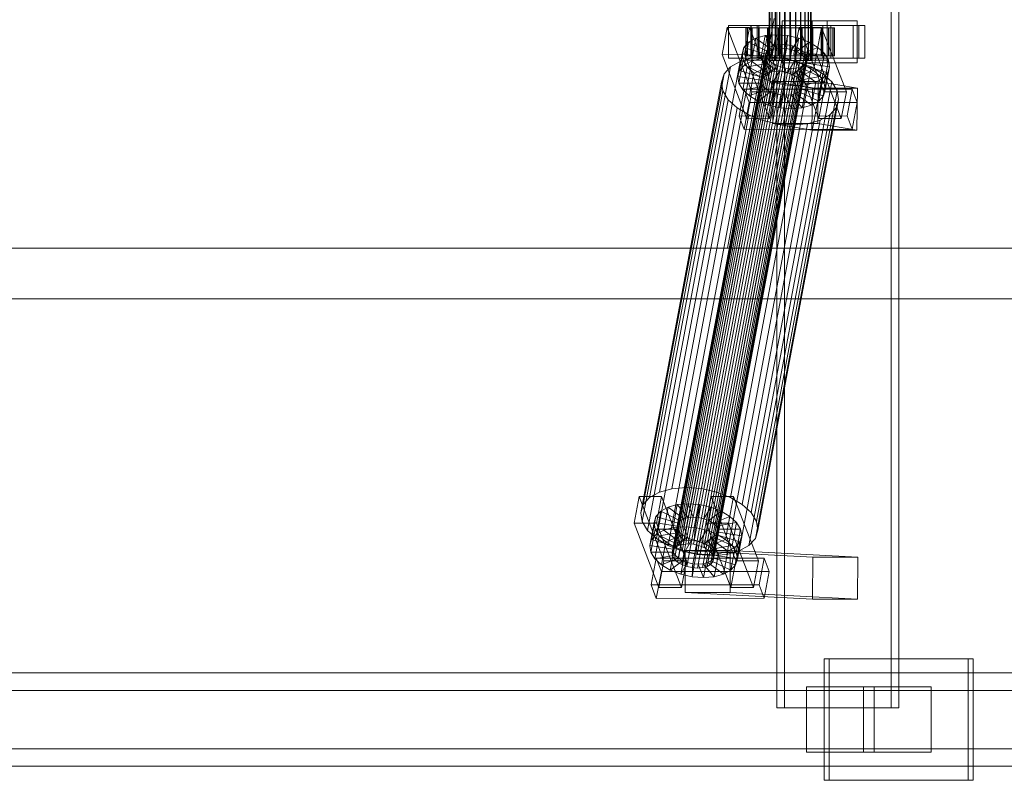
# Model space of a CAD drawing. Header units: millimetres. Extents: x -4738 to 65662, y -68080 to 6847.
# Tile 468 of 656: x 7842 to 8264, y -18456 to -18130. Entities that reach past the tile are written whole.
import ezdxf

# ---------------------------------------------------------------- set-up
doc = ezdxf.new("R2010")
doc.units = ezdxf.units.MM
doc.layers.add('superior_C01', color=7, linetype='Continuous', lineweight=0)

msp = doc.modelspace()

# ---------------------------------------------------------------- linework, layer by layer
at = {"layer": 'superior_C01'}
for p, q in [((8166.16, -17575), (8166.16, -18425)), ((8169.395, -18425), (8169.395, -17575)), ((8215.079, -18425), (8215.079, -17575)), ((8218.314, -17575), (8218.314, -18425)), ((8162.855, -18148), (8162.855, -17852)), ((8163.135, -18148), (8163.135, -17852)), ((8163.188, -18148), (8163.188, -17852)), ((8164.01, -18148), (8164.01, -17852)), ((8164.111, -18148), (8164.111, -17852)), ((8165.419, -18148), (8165.419, -17852)), ((8165.562, -18148), (8165.562, -17852)), ((8167.267, -18148), (8167.267, -17852)), ((8167.442, -18148), (8167.442, -17852)), ((8169.428, -18148), (8169.428, -17852)), ((8169.622, -18148), (8169.622, -17852)), ((8171.753, -18148), (8171.753, -17852)), ((8171.955, -18148), (8171.955, -17852)), ((8174.086, -18148), (8174.086, -17852)), ((8174.281, -18148), (8174.281, -17852)), ((8176.267, -18148), (8176.267, -17852)), ((8176.441, -18148), (8176.441, -17852)), ((8178.147, -18148), (8178.147, -17852)), ((8178.289, -18148), (8178.289, -17852)), ((8179.598, -18148), (8179.598, -17852)), ((8179.698, -18148), (8179.698, -17852)), ((8180.521, -17852), (8180.521, -18148)), ((8180.573, -18148), (8180.573, -17852)), ((8180.854, -18148), (8180.854, -17852)), ((8163.398, -18130), (8144.954, -18228.298)), ((8155.06, -18133), (8145.431, -18133)), ((8145.431, -18133), (8145.431, -18147)), ((8158.372, -18133), (8145.431, -18133)), ((8146.562, -18228.298), (8165.006, -18130)), ((8201.167, -18133), (8154.944, -18133)), ((8154.944, -18133), (8154.944, -18147)), ((8157.64, -18133), (8154.944, -18133)), ((8155.06, -18147), (8155.06, -18133)), ((8155.06, -18133), (8168.002, -18133)), ((8157.64, -18147), (8157.64, -18133)), ((8157.64, -18133), (8203.863, -18133)), ((8158.372, -18147), (8158.372, -18133)), ((8158.372, -18133), (8168.002, -18133)), ((8168.002, -18133), (8168.002, -18147)), ((8187.685, -18131), (8168.426, -18131)), ((8168.426, -18131), (8168.426, -18149)), ((8181.259, -18131), (8168.426, -18131)), ((8185.875, -18133), (8176.246, -18133)), ((8176.246, -18133), (8176.246, -18147)), ((8189.187, -18133), (8176.246, -18133)), ((8181.259, -18149), (8181.259, -18131)), ((8181.259, -18131), (8200.519, -18131)), ((8185.875, -18147), (8185.875, -18133)), ((8185.875, -18133), (8198.817, -18133)), ((8187.685, -18149), (8187.685, -18131)), ((8187.685, -18131), (8200.519, -18131)), ((8189.187, -18147), (8189.187, -18133)), ((8189.187, -18133), (8198.817, -18133)), ((8198.817, -18133), (8198.817, -18147)), ((8200.519, -18131), (8200.519, -18149)), ((8201.167, -18147), (8201.167, -18133)), ((8201.167, -18133), (8203.863, -18133)), ((8203.863, -18133), (8203.863, -18147)), ((8144.803, -18133.859), (8142.651, -18145.327)), ((8154.433, -18133.847), (8144.803, -18133.859)), ((8155.436, -18161.391), (8144.803, -18133.859)), ((8152.281, -18145.315), (8154.433, -18133.847)), ((8153.448, -18134), (8152.855, -18134)), ((8152.855, -18134), (8162.855, -18134)), ((8152.855, -18146), (8152.855, -18134)), ((8152.855, -18134), (8153.558, -18134)), ((8155.294, -18134), (8153.448, -18134)), ((8153.448, -18134), (8163.135, -18134)), ((8153.448, -18146), (8153.448, -18134)), ((8153.558, -18134), (8163.188, -18134)), ((8153.558, -18146), (8153.558, -18134)), ((8153.558, -18134), (8155.507, -18134)), ((8154.433, -18133.847), (8165.066, -18161.379)), ((8158.27, -18134), (8155.294, -18134)), ((8155.294, -18134), (8164.01, -18134)), ((8155.294, -18146), (8155.294, -18134)), ((8155.507, -18134), (8164.111, -18134)), ((8155.507, -18146), (8155.507, -18134)), ((8155.507, -18134), (8158.57, -18134)), ((8161.166, -18137.325), (8157.174, -18138.419)), ((8162.171, -18134), (8158.27, -18134)), ((8158.27, -18134), (8165.419, -18134)), ((8158.27, -18146), (8158.27, -18134)), ((8158.57, -18134), (8165.562, -18134)), ((8158.57, -18146), (8158.57, -18134)), ((8158.57, -18134), (8162.539, -18134)), ((8159.321, -18147.155), (8161.166, -18137.325)), ((8165.758, -18136.948), (8161.166, -18137.325)), ((8161.166, -18137.325), (8165.798, -18142.862)), ((8166.732, -18134), (8162.171, -18134)), ((8162.171, -18134), (8167.267, -18134)), ((8162.171, -18146), (8162.171, -18134)), ((8162.539, -18134), (8167.442, -18134)), ((8162.539, -18146), (8162.539, -18134)), ((8162.539, -18134), (8167.142, -18134)), ((8162.855, -18134), (8163.135, -18134)), ((8162.855, -18134), (8162.855, -18146)), ((8163.188, -18134), (8162.855, -18134)), ((8163.135, -18134), (8164.01, -18134)), ((8163.135, -18134), (8163.135, -18146)), ((8163.188, -18134), (8163.188, -18146)), ((8164.111, -18134), (8163.188, -18134)), ((8163.913, -18146.777), (8165.758, -18136.948)), ((8164.01, -18134), (8165.419, -18134)), ((8164.01, -18134), (8164.01, -18146)), ((8164.111, -18134), (8164.111, -18146)), ((8165.562, -18134), (8164.111, -18134)), ((8165.419, -18134), (8167.267, -18134)), ((8165.419, -18134), (8165.419, -18146)), ((8165.562, -18134), (8165.562, -18146)), ((8167.442, -18134), (8165.562, -18134)), ((8170.637, -18137.313), (8165.758, -18136.948)), ((8165.758, -18136.948), (8167.973, -18142.683)), ((8171.642, -18134), (8166.732, -18134)), ((8166.732, -18134), (8169.428, -18134)), ((8166.732, -18146), (8166.732, -18134)), ((8167.142, -18134), (8169.622, -18134)), ((8167.142, -18146), (8167.142, -18134)), ((8167.142, -18134), (8172.067, -18134)), ((8167.267, -18134), (8169.428, -18134)), ((8167.267, -18134), (8167.267, -18146)), ((8167.442, -18134), (8167.442, -18146)), ((8169.622, -18134), (8167.442, -18134)), ((8168.792, -18147.143), (8170.637, -18137.313)), ((8169.428, -18134), (8171.753, -18134)), ((8169.428, -18134), (8169.428, -18146)), ((8169.622, -18134), (8169.622, -18146)), ((8171.955, -18134), (8169.622, -18134)), ((8170.637, -18137.313), (8170.284, -18142.856)), ((8175.47, -18138.396), (8170.637, -18137.313)), ((8176.566, -18134), (8171.642, -18134)), ((8171.642, -18134), (8171.753, -18134)), ((8171.642, -18146), (8171.642, -18134)), ((8171.753, -18134), (8174.086, -18134)), ((8171.753, -18134), (8171.753, -18146)), ((8172.067, -18134), (8171.955, -18134)), ((8171.955, -18134), (8171.955, -18146)), ((8174.281, -18134), (8171.955, -18134)), ((8172.067, -18146), (8172.067, -18134)), ((8172.067, -18134), (8176.977, -18134)), ((8175.618, -18133.821), (8173.466, -18145.289)), ((8176.566, -18134), (8174.086, -18134)), ((8174.086, -18134), (8176.267, -18134)), ((8174.086, -18134), (8174.086, -18146)), ((8176.977, -18134), (8174.281, -18134)), ((8174.281, -18134), (8174.281, -18146)), ((8176.441, -18134), (8174.281, -18134)), ((8185.248, -18133.809), (8175.618, -18133.821)), ((8186.251, -18161.353), (8175.618, -18133.821)), ((8181.169, -18134), (8176.267, -18134)), ((8176.267, -18134), (8178.147, -18134)), ((8176.267, -18134), (8176.267, -18146)), ((8181.538, -18134), (8176.441, -18134)), ((8176.441, -18134), (8176.441, -18146)), ((8178.289, -18134), (8176.441, -18134)), ((8181.169, -18134), (8176.566, -18134)), ((8176.566, -18146), (8176.566, -18134)), ((8176.977, -18146), (8176.977, -18134)), ((8176.977, -18134), (8181.538, -18134)), ((8185.138, -18134), (8178.147, -18134)), ((8178.147, -18134), (8179.598, -18134)), ((8178.147, -18134), (8178.147, -18146)), ((8185.439, -18134), (8178.289, -18134)), ((8178.289, -18134), (8178.289, -18146)), ((8179.698, -18134), (8178.289, -18134)), ((8188.201, -18134), (8179.598, -18134)), ((8179.598, -18134), (8180.521, -18134)), ((8179.598, -18134), (8179.598, -18146)), ((8188.414, -18134), (8179.698, -18134)), ((8179.698, -18134), (8179.698, -18146)), ((8180.573, -18134), (8179.698, -18134)), ((8180.521, -18134), (8190.151, -18134)), ((8180.521, -18146), (8180.521, -18134)), ((8180.521, -18134), (8180.854, -18134)), ((8190.261, -18134), (8180.573, -18134)), ((8180.573, -18134), (8180.573, -18146)), ((8180.854, -18134), (8180.573, -18134)), ((8190.853, -18134), (8180.854, -18134)), ((8180.854, -18134), (8180.854, -18146)), ((8185.138, -18134), (8181.169, -18134)), ((8181.169, -18146), (8181.169, -18134)), ((8181.538, -18146), (8181.538, -18134)), ((8181.538, -18134), (8185.439, -18134)), ((8183.096, -18145.277), (8185.248, -18133.809)), ((8188.201, -18134), (8185.138, -18134)), ((8185.138, -18146), (8185.138, -18134)), ((8185.248, -18133.809), (8195.881, -18161.341)), ((8185.439, -18146), (8185.439, -18134)), ((8185.439, -18134), (8188.414, -18134)), ((8190.151, -18134), (8188.201, -18134)), ((8188.201, -18146), (8188.201, -18134)), ((8188.414, -18146), (8188.414, -18134)), ((8188.414, -18134), (8190.261, -18134)), ((8190.151, -18134), (8190.151, -18146)), ((8190.853, -18134), (8190.151, -18134)), ((8190.261, -18146), (8190.261, -18134)), ((8190.261, -18134), (8190.853, -18134)), ((8190.853, -18146), (8190.853, -18134)), ((8124.098, -18355.541), (8164.214, -18141.742)), ((8125.989, -18355.022), (8166.105, -18141.224)), ((8128.164, -18354.844), (8168.28, -18141.045)), ((8130.475, -18355.017), (8170.592, -18141.218)), ((8132.765, -18355.53), (8172.881, -18141.731)), ((8154.053, -18140.156), (8152.017, -18142.416)), ((8152.209, -18149.985), (8154.053, -18140.156)), ((8157.174, -18138.419), (8154.053, -18140.156)), ((8154.053, -18140.156), (8162.429, -18144.203)), ((8155.329, -18148.249), (8157.174, -18138.419)), ((8157.174, -18138.419), (8163.907, -18143.38)), ((8164.214, -18141.742), (8162.736, -18142.565)), ((8166.105, -18141.224), (8164.214, -18141.742)), ((8168.28, -18141.045), (8166.105, -18141.224)), ((8170.592, -18141.218), (8168.28, -18141.045)), ((8172.881, -18141.731), (8170.592, -18141.218)), ((8175.47, -18138.396), (8172.574, -18143.369)), ((8174.993, -18142.549), (8172.881, -18141.731)), ((8173.626, -18148.226), (8175.47, -18138.396)), ((8179.928, -18140.123), (8174.685, -18144.188)), ((8179.928, -18140.123), (8175.47, -18138.396)), ((8178.084, -18149.953), (8179.928, -18140.123)), ((8183.707, -18142.377), (8179.928, -18140.123)), ((8121.27, -18358.68), (8161.387, -18144.881)), ((8121.491, -18360.017), (8161.607, -18146.218)), ((8121.655, -18357.434), (8161.772, -18143.635)), ((8122.62, -18356.363), (8162.736, -18142.565)), ((8134.876, -18356.348), (8174.993, -18142.549)), ((8136.667, -18357.415), (8176.783, -18143.617)), ((8138.013, -18358.659), (8178.13, -18144.861)), ((8178.941, -18146.196), (8138.824, -18359.995)), ((8142.651, -18145.327), (8152.281, -18145.315)), ((8142.651, -18145.327), (8153.284, -18172.859)), ((8149.36, -18154.877), (8151.204, -18145.047)), ((8150.173, -18152.246), (8152.017, -18142.416)), ((8152.017, -18142.416), (8151.204, -18145.047)), ((8151.204, -18145.047), (8161.079, -18146.52)), ((8151.204, -18145.047), (8151.67, -18147.868)), ((8152.017, -18142.416), (8161.464, -18145.274)), ((8162.914, -18172.847), (8152.281, -18145.315)), ((8162.855, -18146), (8152.855, -18146)), ((8152.855, -18146), (8153.448, -18146)), ((8153.558, -18146), (8152.855, -18146)), ((8163.135, -18146), (8153.448, -18146)), ((8153.448, -18146), (8155.294, -18146)), ((8163.188, -18146), (8153.558, -18146)), ((8155.507, -18146), (8153.558, -18146)), ((8164.01, -18146), (8155.294, -18146)), ((8155.294, -18146), (8158.27, -18146)), ((8164.111, -18146), (8155.507, -18146)), ((8158.57, -18146), (8155.507, -18146)), ((8165.419, -18146), (8158.27, -18146)), ((8158.27, -18146), (8162.171, -18146)), ((8165.562, -18146), (8158.57, -18146)), ((8162.539, -18146), (8158.57, -18146)), ((8161.464, -18145.274), (8159.62, -18155.103)), ((8162.429, -18144.203), (8160.584, -18154.033)), ((8161.079, -18146.52), (8161.464, -18145.274)), ((8161.772, -18143.635), (8161.387, -18144.881)), ((8161.387, -18144.881), (8161.607, -18146.218)), ((8161.464, -18145.274), (8162.429, -18144.203)), ((8161.607, -18146.218), (8162.419, -18147.554)), ((8162.736, -18142.565), (8161.772, -18143.635)), ((8163.907, -18143.38), (8162.062, -18153.21)), ((8167.267, -18146), (8162.171, -18146)), ((8162.171, -18146), (8166.732, -18146)), ((8162.429, -18144.203), (8163.907, -18143.38)), ((8167.442, -18146), (8162.539, -18146)), ((8167.142, -18146), (8162.539, -18146)), ((8163.135, -18146), (8162.855, -18146)), ((8162.855, -18146), (8163.188, -18146)), ((8164.01, -18146), (8163.135, -18146)), ((8163.188, -18146), (8164.111, -18146)), ((8163.907, -18143.38), (8165.798, -18142.862)), ((8165.798, -18142.862), (8163.953, -18152.692)), ((8165.419, -18146), (8164.01, -18146)), ((8164.111, -18146), (8165.562, -18146)), ((8167.267, -18146), (8165.419, -18146)), ((8165.562, -18146), (8167.442, -18146)), ((8165.798, -18142.862), (8167.973, -18142.683)), ((8167.973, -18142.683), (8166.129, -18152.513)), ((8169.428, -18146), (8166.732, -18146)), ((8166.732, -18146), (8171.642, -18146)), ((8169.622, -18146), (8167.142, -18146)), ((8172.067, -18146), (8167.142, -18146)), ((8169.428, -18146), (8167.267, -18146)), ((8167.442, -18146), (8169.622, -18146)), ((8167.973, -18142.683), (8170.284, -18142.856)), ((8170.284, -18142.856), (8168.44, -18152.686)), ((8171.753, -18146), (8169.428, -18146)), ((8169.622, -18146), (8171.955, -18146)), ((8170.284, -18142.856), (8172.574, -18143.369)), ((8172.574, -18143.369), (8170.729, -18153.199)), ((8171.753, -18146), (8171.642, -18146)), ((8171.642, -18146), (8176.566, -18146)), ((8174.086, -18146), (8171.753, -18146)), ((8171.955, -18146), (8172.067, -18146)), ((8171.955, -18146), (8174.281, -18146)), ((8176.977, -18146), (8172.067, -18146)), ((8172.574, -18143.369), (8174.685, -18144.188)), ((8174.685, -18144.188), (8172.841, -18154.017)), ((8173.466, -18145.289), (8183.096, -18145.277)), ((8173.466, -18145.289), (8184.099, -18172.821)), ((8176.267, -18146), (8174.086, -18146)), ((8174.086, -18146), (8176.566, -18146)), ((8174.281, -18146), (8176.977, -18146)), ((8174.281, -18146), (8176.441, -18146)), ((8176.475, -18145.255), (8174.631, -18155.085)), ((8174.685, -18144.188), (8176.475, -18145.255)), ((8176.783, -18143.617), (8174.993, -18142.549)), ((8178.147, -18146), (8176.267, -18146)), ((8176.267, -18146), (8181.169, -18146)), ((8176.441, -18146), (8181.538, -18146)), ((8176.441, -18146), (8178.289, -18146)), ((8183.707, -18142.377), (8176.475, -18145.255)), ((8176.475, -18145.255), (8177.822, -18146.499)), ((8176.566, -18146), (8181.169, -18146)), ((8178.13, -18144.861), (8176.783, -18143.617)), ((8181.538, -18146), (8176.977, -18146)), ((8186.55, -18145.003), (8177.822, -18146.499)), ((8178.941, -18146.196), (8178.13, -18144.861)), ((8179.598, -18146), (8178.147, -18146)), ((8178.147, -18146), (8185.138, -18146)), ((8178.289, -18146), (8185.439, -18146)), ((8178.289, -18146), (8179.698, -18146)), ((8179.162, -18147.533), (8178.941, -18146.196)), ((8180.521, -18146), (8179.598, -18146)), ((8179.598, -18146), (8188.201, -18146)), ((8179.698, -18146), (8188.414, -18146)), ((8179.698, -18146), (8180.573, -18146)), ((8190.151, -18146), (8180.521, -18146)), ((8180.854, -18146), (8180.521, -18146)), ((8180.573, -18146), (8190.261, -18146)), ((8180.573, -18146), (8180.854, -18146)), ((8180.854, -18146), (8190.853, -18146)), ((8181.169, -18146), (8185.138, -18146)), ((8185.439, -18146), (8181.538, -18146)), ((8181.863, -18152.207), (8183.707, -18142.377)), ((8193.729, -18172.809), (8183.096, -18145.277)), ((8186.55, -18145.003), (8183.707, -18142.377)), ((8184.706, -18154.833), (8186.55, -18145.003)), ((8185.138, -18146), (8188.201, -18146)), ((8188.414, -18146), (8185.439, -18146)), ((8188.263, -18147.823), (8186.55, -18145.003)), ((8188.201, -18146), (8190.151, -18146)), ((8190.261, -18146), (8188.414, -18146)), ((8190.151, -18146), (8190.853, -18146)), ((8190.853, -18146), (8190.261, -18146)), ((8115.822, -18332.659), (8150.405, -18148.35)), ((8121.159, -18331.197), (8155.742, -18146.887)), ((8122.302, -18361.352), (8162.419, -18147.554)), ((8123.649, -18362.596), (8163.765, -18148.798)), ((8125.439, -18363.664), (8165.556, -18149.865)), ((8127.298, -18330.692), (8161.881, -18146.383)), ((8133.82, -18331.181), (8168.403, -18146.872)), ((8137.696, -18363.648), (8177.812, -18149.85)), ((8138.66, -18362.578), (8178.777, -18148.779)), ((8139.045, -18361.332), (8179.162, -18147.533)), ((8140.281, -18332.629), (8174.864, -18148.32)), ((8145.431, -18147), (8155.06, -18147)), ((8145.431, -18147), (8158.372, -18147)), ((8150.405, -18148.35), (8146.234, -18150.672)), ((8149.826, -18157.698), (8151.67, -18147.868)), ((8150.173, -18152.246), (8152.209, -18149.985)), ((8155.742, -18146.887), (8150.405, -18148.35)), ((8151.67, -18147.868), (8161.3, -18147.856)), ((8151.67, -18147.868), (8153.383, -18150.688)), ((8152.209, -18149.985), (8155.329, -18148.249)), ((8160.584, -18154.033), (8152.209, -18149.985)), ((8153.383, -18150.688), (8162.111, -18149.192)), ((8154.944, -18147), (8201.167, -18147)), ((8154.944, -18147), (8157.64, -18147)), ((8168.002, -18147), (8155.06, -18147)), ((8155.329, -18148.249), (8159.321, -18147.155)), ((8162.062, -18153.21), (8155.329, -18148.249)), ((8161.881, -18146.383), (8155.742, -18146.887)), ((8156.226, -18153.314), (8163.458, -18150.436)), ((8203.863, -18147), (8157.64, -18147)), ((8168.002, -18147), (8158.372, -18147)), ((8161.079, -18146.52), (8159.235, -18156.35)), ((8159.321, -18147.155), (8163.913, -18146.777)), ((8163.953, -18152.692), (8159.321, -18147.155)), ((8161.3, -18147.856), (8159.456, -18157.686)), ((8162.111, -18149.192), (8160.267, -18159.022)), ((8161.3, -18147.856), (8161.079, -18146.52)), ((8162.111, -18149.192), (8161.3, -18147.856)), ((8163.458, -18150.436), (8161.614, -18160.266)), ((8168.403, -18146.872), (8161.881, -18146.383)), ((8163.458, -18150.436), (8162.111, -18149.192)), ((8162.419, -18147.554), (8163.765, -18148.798)), ((8163.188, -18148), (8162.855, -18148)), ((8162.855, -18148), (8163.135, -18148)), ((8163.135, -18148), (8164.01, -18148)), ((8164.111, -18148), (8163.188, -18148)), ((8165.248, -18151.503), (8163.458, -18150.436)), ((8163.765, -18148.798), (8165.556, -18149.865)), ((8166.129, -18152.513), (8163.913, -18146.777)), ((8163.913, -18146.777), (8168.792, -18147.143)), ((8164.01, -18148), (8165.419, -18148)), ((8165.562, -18148), (8164.111, -18148)), ((8165.419, -18148), (8167.267, -18148)), ((8165.556, -18149.865), (8167.667, -18150.683)), ((8167.442, -18148), (8165.562, -18148)), ((8167.267, -18148), (8169.428, -18148)), ((8169.622, -18148), (8167.442, -18148)), ((8174.864, -18148.32), (8168.403, -18146.872)), ((8168.426, -18149), (8187.685, -18149)), ((8181.259, -18149), (8168.426, -18149)), ((8168.44, -18152.686), (8168.792, -18147.143)), ((8168.792, -18147.143), (8173.626, -18148.226)), ((8169.428, -18148), (8171.753, -18148)), ((8171.955, -18148), (8169.622, -18148)), ((8170.729, -18153.199), (8173.626, -18148.226)), ((8171.753, -18148), (8174.086, -18148)), ((8174.281, -18148), (8171.955, -18148)), ((8172.841, -18154.017), (8178.084, -18149.953)), ((8173.626, -18148.226), (8178.084, -18149.953)), ((8174.086, -18148), (8176.267, -18148)), ((8176.441, -18148), (8174.281, -18148)), ((8180.824, -18150.629), (8174.864, -18148.32)), ((8177.822, -18146.499), (8175.978, -18156.329)), ((8176.246, -18147), (8185.875, -18147)), ((8176.246, -18147), (8189.187, -18147)), ((8176.267, -18148), (8178.147, -18148)), ((8176.334, -18150.672), (8177.812, -18149.85)), ((8178.289, -18148), (8176.441, -18148)), ((8178.469, -18150.417), (8176.625, -18160.247)), ((8176.789, -18157.665), (8178.633, -18147.835)), ((8178.854, -18149.171), (8177.01, -18159.001)), ((8178.469, -18150.417), (8177.505, -18151.488)), ((8177.812, -18149.85), (8178.777, -18148.779)), ((8177.822, -18146.499), (8178.633, -18147.835)), ((8178.084, -18149.953), (8181.863, -18152.207)), ((8178.147, -18148), (8179.598, -18148)), ((8179.698, -18148), (8178.289, -18148)), ((8178.854, -18149.171), (8178.469, -18150.417)), ((8187.916, -18153.275), (8178.469, -18150.417)), ((8178.633, -18147.835), (8188.263, -18147.823)), ((8178.633, -18147.835), (8178.854, -18149.171)), ((8178.777, -18148.779), (8179.162, -18147.533)), ((8188.729, -18150.644), (8178.854, -18149.171)), ((8179.598, -18148), (8180.521, -18148)), ((8180.573, -18148), (8179.698, -18148)), ((8180.521, -18148), (8180.854, -18148)), ((8180.854, -18148), (8180.573, -18148)), ((8200.519, -18149), (8181.259, -18149)), ((8198.817, -18147), (8185.875, -18147)), ((8188.263, -18147.823), (8186.419, -18157.653)), ((8200.519, -18149), (8187.685, -18149)), ((8188.729, -18150.644), (8188.263, -18147.823)), ((8198.817, -18147), (8189.187, -18147)), ((8203.863, -18147), (8201.167, -18147)), ((8108.929, -18338.003), (8143.512, -18153.694)), ((8111.65, -18334.981), (8146.234, -18150.672)), ((8127.551, -18364.482), (8167.667, -18150.683)), ((8129.84, -18364.995), (8169.957, -18151.196)), ((8132.151, -18365.168), (8172.268, -18151.369)), ((8134.327, -18364.989), (8174.443, -18151.191)), ((8136.218, -18364.471), (8176.334, -18150.672)), ((8143.512, -18153.694), (8142.425, -18157.211)), ((8146.234, -18150.672), (8143.512, -18153.694)), ((8146.241, -18334.938), (8180.824, -18150.629)), ((8149.36, -18154.877), (8150.173, -18152.246)), ((8159.62, -18155.103), (8150.173, -18152.246)), ((8151.294, -18337.95), (8185.877, -18153.641)), ((8151.539, -18160.518), (8153.383, -18150.688)), ((8153.383, -18150.688), (8156.226, -18153.314)), ((8154.382, -18163.144), (8156.226, -18153.314)), ((8156.226, -18153.314), (8160.005, -18155.567)), ((8160.584, -18154.033), (8159.62, -18155.103)), ((8160.005, -18155.567), (8165.248, -18151.503)), ((8162.062, -18153.21), (8160.584, -18154.033)), ((8163.953, -18152.692), (8162.062, -18153.21)), ((8165.248, -18151.503), (8163.404, -18161.333)), ((8166.129, -18152.513), (8163.953, -18152.692)), ((8164.463, -18157.295), (8167.36, -18152.321)), ((8167.36, -18152.321), (8165.248, -18151.503)), ((8167.36, -18152.321), (8165.515, -18162.151)), ((8168.44, -18152.686), (8166.129, -18152.513)), ((8169.649, -18152.835), (8167.36, -18152.321)), ((8167.667, -18150.683), (8169.957, -18151.196)), ((8169.649, -18152.835), (8167.805, -18162.664)), ((8170.729, -18153.199), (8168.44, -18152.686)), ((8169.297, -18158.378), (8169.649, -18152.835)), ((8171.96, -18153.008), (8169.649, -18152.835)), ((8169.957, -18151.196), (8172.268, -18151.369)), ((8171.96, -18153.008), (8170.116, -18162.837)), ((8172.841, -18154.017), (8170.729, -18153.199)), ((8174.136, -18152.829), (8171.96, -18153.008)), ((8174.176, -18158.743), (8171.96, -18153.008)), ((8172.268, -18151.369), (8174.443, -18151.191)), ((8174.136, -18152.829), (8172.291, -18162.659)), ((8174.631, -18155.085), (8172.841, -18154.017)), ((8176.027, -18152.311), (8174.136, -18152.829)), ((8178.768, -18158.366), (8174.136, -18152.829)), ((8176.027, -18152.311), (8174.182, -18162.14)), ((8174.443, -18151.191), (8176.334, -18150.672)), ((8174.631, -18155.085), (8181.863, -18152.207)), ((8177.505, -18151.488), (8175.66, -18161.318)), ((8177.505, -18151.488), (8176.027, -18152.311)), ((8182.76, -18157.272), (8176.027, -18152.311)), ((8185.88, -18155.535), (8177.505, -18151.488)), ((8185.877, -18153.641), (8180.824, -18150.629)), ((8181.863, -18152.207), (8184.706, -18154.833)), ((8189.677, -18157.152), (8185.877, -18153.641)), ((8185.88, -18155.535), (8187.916, -18153.275)), ((8186.072, -18163.105), (8187.916, -18153.275)), ((8186.885, -18160.474), (8188.729, -18150.644)), ((8187.916, -18153.275), (8188.729, -18150.644)), ((8107.842, -18341.52), (8142.425, -18157.211)), ((8142.425, -18157.211), (8143.048, -18160.982)), ((8159.235, -18156.35), (8149.36, -18154.877)), ((8149.826, -18157.698), (8149.36, -18154.877)), ((8159.456, -18157.686), (8149.826, -18157.698)), ((8151.539, -18160.518), (8149.826, -18157.698)), ((8155.094, -18341.461), (8189.677, -18157.152)), ((8158.161, -18165.397), (8160.005, -18155.567)), ((8159.62, -18155.103), (8159.235, -18156.35)), ((8159.235, -18156.35), (8159.456, -18157.686)), ((8159.456, -18157.686), (8160.267, -18159.022)), ((8160.005, -18155.567), (8164.463, -18157.295)), ((8162.619, -18167.125), (8164.463, -18157.295)), ((8164.622, -18156.962), (8164.398, -18174.943)), ((8164.463, -18157.295), (8169.297, -18158.378)), ((8183.881, -18156.962), (8164.622, -18156.962)), ((8181.365, -18159.83), (8164.622, -18156.962)), ((8167.452, -18168.208), (8169.297, -18158.378)), ((8169.297, -18158.378), (8174.176, -18158.743)), ((8172.331, -18168.573), (8174.176, -18158.743)), ((8174.176, -18158.743), (8178.768, -18158.366)), ((8175.978, -18156.329), (8174.631, -18155.085)), ((8175.978, -18156.329), (8184.706, -18154.833)), ((8176.789, -18157.665), (8175.978, -18156.329)), ((8186.419, -18157.653), (8176.789, -18157.665)), ((8177.01, -18159.001), (8176.789, -18157.665)), ((8176.923, -18168.196), (8178.768, -18158.366)), ((8178.768, -18158.366), (8182.76, -18157.272)), ((8180.915, -18167.102), (8182.76, -18157.272)), ((8182.76, -18157.272), (8185.88, -18155.535)), ((8183.657, -18174.943), (8183.881, -18156.962)), ((8183.881, -18156.962), (8200.624, -18159.83)), ((8184.036, -18165.365), (8185.88, -18155.535)), ((8184.706, -18154.833), (8186.419, -18157.653)), ((8186.419, -18157.653), (8186.885, -18160.474)), ((8191.967, -18160.922), (8189.677, -18157.152)), ((8108.465, -18345.291), (8143.048, -18160.982)), ((8143.048, -18160.982), (8145.338, -18164.752)), ((8152.104, -18160.247), (8149.952, -18171.715)), ((8160.267, -18159.022), (8151.539, -18160.518)), ((8154.382, -18163.144), (8151.539, -18160.518)), ((8198.327, -18160.19), (8152.104, -18160.247)), ((8154.319, -18165.983), (8152.104, -18160.247)), ((8153.284, -18172.859), (8155.436, -18161.391)), ((8161.614, -18160.266), (8154.382, -18163.144)), ((8158.161, -18165.397), (8154.382, -18163.144)), ((8155.436, -18161.391), (8165.066, -18161.379)), ((8191.967, -18160.922), (8157.384, -18345.231)), ((8163.404, -18161.333), (8158.161, -18165.397)), ((8160.267, -18159.022), (8161.614, -18160.266)), ((8161.614, -18160.266), (8163.404, -18161.333)), ((8165.515, -18162.151), (8162.619, -18167.125)), ((8165.066, -18161.379), (8162.914, -18172.847)), ((8163.404, -18161.333), (8165.515, -18162.151)), ((8165.515, -18162.151), (8167.805, -18162.664)), ((8167.805, -18162.664), (8167.452, -18168.208)), ((8167.805, -18162.664), (8170.116, -18162.837)), ((8170.116, -18162.837), (8172.291, -18162.659)), ((8170.116, -18162.837), (8172.331, -18168.573)), ((8172.291, -18162.659), (8174.182, -18162.14)), ((8172.291, -18162.659), (8176.923, -18168.196)), ((8174.182, -18162.14), (8175.66, -18161.318)), ((8174.182, -18162.14), (8180.915, -18167.102)), ((8175.66, -18161.318), (8176.625, -18160.247)), ((8175.66, -18161.318), (8184.036, -18165.365)), ((8176.625, -18160.247), (8177.01, -18159.001)), ((8176.625, -18160.247), (8186.072, -18163.105)), ((8177.01, -18159.001), (8186.885, -18160.474)), ((8181.141, -18177.811), (8181.365, -18159.83)), ((8181.365, -18159.83), (8200.624, -18159.83)), ((8186.072, -18163.105), (8184.036, -18165.365)), ((8184.099, -18172.821), (8186.251, -18161.353)), ((8186.885, -18160.474), (8186.072, -18163.105)), ((8186.251, -18161.353), (8195.881, -18161.341)), ((8192.59, -18164.693), (8191.967, -18160.922)), ((8195.881, -18161.341), (8193.729, -18172.809)), ((8196.175, -18171.658), (8198.327, -18160.19)), ((8198.327, -18160.19), (8200.542, -18165.926)), ((8200.624, -18159.83), (8200.4, -18177.811)), ((8110.755, -18349.061), (8145.338, -18164.752)), ((8145.338, -18164.752), (8149.138, -18168.263)), ((8152.167, -18177.451), (8154.319, -18165.983)), ((8154.319, -18165.983), (8200.542, -18165.926)), ((8158.007, -18349.002), (8192.59, -18164.693)), ((8162.619, -18167.125), (8158.161, -18165.397)), ((8167.452, -18168.208), (8162.619, -18167.125)), ((8180.915, -18167.102), (8176.923, -18168.196)), ((8184.036, -18165.365), (8180.915, -18167.102)), ((8191.503, -18168.21), (8192.59, -18164.693)), ((8200.542, -18165.926), (8198.39, -18177.394)), ((8114.555, -18352.572), (8149.138, -18168.263)), ((8119.608, -18355.584), (8154.191, -18171.275)), ((8149.138, -18168.263), (8154.191, -18171.275)), ((8154.191, -18171.275), (8160.151, -18173.584)), ((8154.198, -18355.541), (8188.781, -18171.232)), ((8156.92, -18352.519), (8191.503, -18168.21)), ((8172.331, -18168.573), (8167.452, -18168.208)), ((8176.923, -18168.196), (8172.331, -18168.573)), ((8184.61, -18173.554), (8188.781, -18171.232)), ((8188.781, -18171.232), (8191.503, -18168.21)), ((8125.567, -18357.893), (8160.151, -18173.584)), ((8132.029, -18359.341), (8166.612, -18175.032)), ((8138.551, -18359.83), (8173.134, -18175.521)), ((8144.69, -18359.326), (8179.273, -18175.016)), ((8149.952, -18171.715), (8196.175, -18171.658)), ((8149.952, -18171.715), (8152.167, -18177.451)), ((8150.027, -18357.863), (8184.61, -18173.554)), ((8162.914, -18172.847), (8153.284, -18172.859)), ((8160.151, -18173.584), (8166.612, -18175.032)), ((8164.398, -18174.943), (8183.657, -18174.943)), ((8181.141, -18177.811), (8164.398, -18174.943)), ((8166.612, -18175.032), (8173.134, -18175.521)), ((8173.134, -18175.521), (8179.273, -18175.016)), ((8179.273, -18175.016), (8184.61, -18173.554)), ((8200.4, -18177.811), (8183.657, -18174.943)), ((8193.729, -18172.809), (8184.099, -18172.821)), ((8198.39, -18177.394), (8196.175, -18171.658)), ((8198.39, -18177.394), (8152.167, -18177.451)), ((8200.4, -18177.811), (8181.141, -18177.811)), ((8144.954, -18228.298), (7566.897, -18228.298)), ((7568.505, -18228.298), (8146.562, -18228.298)), ((8144.954, -18228.298), (8146.562, -18228.298)), ((8578.496, -18228.298), (8144.954, -18228.298)), ((8146.562, -18228.298), (8580.104, -18228.298)), ((10242.208, -18250), (1103.221, -18250)), ((1104.577, -18250), (10243.564, -18250)), ((8115.822, -18332.659), (8121.159, -18331.197)), ((8121.159, -18331.197), (8127.298, -18330.692)), ((8127.298, -18330.692), (8133.82, -18331.181)), ((8133.82, -18331.181), (8140.281, -18332.629)), ((8107.146, -18334.551), (8104.994, -18346.02)), ((8116.776, -18334.539), (8107.146, -18334.551)), ((8117.779, -18362.083), (8107.146, -18334.551)), ((8108.929, -18338.003), (8111.65, -18334.981)), ((8111.65, -18334.981), (8115.822, -18332.659)), ((8114.624, -18346.008), (8116.776, -18334.539)), ((8116.776, -18334.539), (8127.409, -18362.071)), ((8137.961, -18334.513), (8135.809, -18345.981)), ((8147.591, -18334.501), (8137.961, -18334.513)), ((8148.594, -18362.045), (8137.961, -18334.513)), ((8140.281, -18332.629), (8146.241, -18334.938)), ((8145.439, -18345.969), (8147.591, -18334.501)), ((8146.241, -18334.938), (8151.294, -18337.95)), ((8147.591, -18334.501), (8158.224, -18362.033)), ((8107.842, -18341.52), (8108.929, -18338.003)), ((8119.516, -18339.111), (8116.396, -18340.848)), ((8117.672, -18348.941), (8119.516, -18339.111)), ((8123.509, -18338.017), (8119.516, -18339.111)), ((8119.516, -18339.111), (8126.25, -18344.073)), ((8121.664, -18347.847), (8123.509, -18338.017)), ((8128.101, -18337.64), (8123.509, -18338.017)), ((8123.509, -18338.017), (8128.141, -18343.554)), ((8126.256, -18347.47), (8128.101, -18337.64)), ((8132.98, -18338.005), (8128.101, -18337.64)), ((8128.101, -18337.64), (8130.316, -18343.376)), ((8131.135, -18347.835), (8132.98, -18338.005)), ((8132.98, -18338.005), (8132.627, -18343.549)), ((8137.813, -18339.088), (8132.98, -18338.005)), ((8137.813, -18339.088), (8134.916, -18344.062)), ((8135.968, -18348.918), (8137.813, -18339.088)), ((8142.271, -18340.816), (8137.813, -18339.088)), ((8151.294, -18337.95), (8155.094, -18341.461)), ((8108.465, -18345.291), (8107.842, -18341.52)), ((8112.516, -18352.938), (8114.36, -18343.108)), ((8114.36, -18343.108), (8113.547, -18345.739)), ((8116.396, -18340.848), (8114.36, -18343.108)), ((8114.36, -18343.108), (8123.807, -18345.966)), ((8114.552, -18350.678), (8116.396, -18340.848)), ((8116.396, -18340.848), (8124.772, -18344.895)), ((8126.25, -18344.073), (8124.405, -18353.902)), ((8124.772, -18344.895), (8126.25, -18344.073)), ((8126.25, -18344.073), (8128.141, -18343.554)), ((8128.141, -18343.554), (8126.296, -18353.384)), ((8128.141, -18343.554), (8130.316, -18343.376)), ((8130.316, -18343.376), (8128.472, -18353.205)), ((8130.316, -18343.376), (8132.627, -18343.549)), ((8132.627, -18343.549), (8130.783, -18353.378)), ((8132.627, -18343.549), (8134.916, -18344.062)), ((8134.916, -18344.062), (8133.072, -18353.892)), ((8134.916, -18344.062), (8137.028, -18344.88)), ((8142.271, -18340.816), (8137.028, -18344.88)), ((8146.05, -18343.069), (8138.818, -18345.947)), ((8140.427, -18350.645), (8142.271, -18340.816)), ((8146.05, -18343.069), (8142.271, -18340.816)), ((8144.206, -18352.899), (8146.05, -18343.069)), ((8148.893, -18345.695), (8146.05, -18343.069)), ((8155.094, -18341.461), (8157.384, -18345.231)), ((8104.994, -18346.02), (8114.624, -18346.008)), ((8104.994, -18346.02), (8115.627, -18373.551)), ((8110.755, -18349.061), (8108.465, -18345.291)), ((8111.703, -18355.569), (8113.547, -18345.739)), ((8112.169, -18358.39), (8114.013, -18348.56)), ((8113.547, -18345.739), (8123.422, -18347.212)), ((8113.547, -18345.739), (8114.013, -18348.56)), ((8114.013, -18348.56), (8123.643, -18348.548)), ((8114.013, -18348.56), (8115.726, -18351.38)), ((8125.257, -18373.539), (8114.624, -18346.008)), ((8117.672, -18348.941), (8121.664, -18347.847)), ((8123.422, -18347.212), (8121.578, -18357.042)), ((8121.664, -18347.847), (8126.256, -18347.47)), ((8126.296, -18353.384), (8121.664, -18347.847)), ((8123.643, -18348.548), (8121.798, -18358.378)), ((8123.807, -18345.966), (8121.963, -18355.796)), ((8124.772, -18344.895), (8122.927, -18354.725)), ((8123.422, -18347.212), (8123.807, -18345.966)), ((8123.643, -18348.548), (8123.422, -18347.212)), ((8124.454, -18349.884), (8123.643, -18348.548)), ((8123.807, -18345.966), (8124.772, -18344.895)), ((8128.472, -18353.205), (8126.256, -18347.47)), ((8126.256, -18347.47), (8131.135, -18347.835)), ((8130.783, -18353.378), (8131.135, -18347.835)), ((8131.135, -18347.835), (8135.968, -18348.918)), ((8137.028, -18344.88), (8135.184, -18354.71)), ((8135.809, -18345.981), (8145.439, -18345.969)), ((8135.809, -18345.981), (8146.442, -18373.513)), ((8138.818, -18345.947), (8136.974, -18355.777)), ((8137.028, -18344.88), (8138.818, -18345.947)), ((8140.165, -18347.191), (8138.321, -18357.021)), ((8138.818, -18345.947), (8140.165, -18347.191)), ((8139.132, -18358.357), (8140.976, -18348.527)), ((8148.893, -18345.695), (8140.165, -18347.191)), ((8140.165, -18347.191), (8140.976, -18348.527)), ((8140.976, -18348.527), (8150.606, -18348.515)), ((8140.976, -18348.527), (8141.197, -18349.863)), ((8156.072, -18373.501), (8145.439, -18345.969)), ((8147.049, -18355.525), (8148.893, -18345.695)), ((8150.606, -18348.515), (8148.762, -18358.345)), ((8150.606, -18348.515), (8148.893, -18345.695)), ((8151.072, -18351.336), (8150.606, -18348.515)), ((8157.384, -18345.231), (8158.007, -18349.002)), ((8114.555, -18352.572), (8110.755, -18349.061)), ((8112.516, -18352.938), (8114.552, -18350.678)), ((8113.882, -18361.21), (8115.726, -18351.38)), ((8114.552, -18350.678), (8117.672, -18348.941)), ((8122.927, -18354.725), (8114.552, -18350.678)), ((8119.608, -18355.584), (8114.555, -18352.572)), ((8115.726, -18351.38), (8124.454, -18349.884)), ((8115.726, -18351.38), (8118.569, -18354.006)), ((8124.405, -18353.902), (8117.672, -18348.941)), ((8118.569, -18354.006), (8125.801, -18351.128)), ((8122.348, -18356.26), (8127.591, -18352.196)), ((8124.454, -18349.884), (8122.61, -18359.714)), ((8125.801, -18351.128), (8123.956, -18360.958)), ((8125.801, -18351.128), (8124.454, -18349.884)), ((8127.591, -18352.196), (8125.747, -18362.025)), ((8127.591, -18352.196), (8125.801, -18351.128)), ((8129.703, -18353.014), (8127.591, -18352.196)), ((8133.072, -18353.892), (8135.968, -18348.918)), ((8135.184, -18354.71), (8140.427, -18350.645)), ((8135.968, -18348.918), (8140.427, -18350.645)), ((8136.974, -18355.777), (8144.206, -18352.899)), ((8139.848, -18352.18), (8138.003, -18362.01)), ((8139.848, -18352.18), (8138.37, -18353.003)), ((8140.812, -18351.109), (8138.968, -18360.939)), ((8141.197, -18349.863), (8139.353, -18359.693)), ((8140.812, -18351.109), (8139.848, -18352.18)), ((8148.223, -18356.228), (8139.848, -18352.18)), ((8140.427, -18350.645), (8144.206, -18352.899)), ((8141.197, -18349.863), (8140.812, -18351.109)), ((8150.259, -18353.967), (8140.812, -18351.109)), ((8151.072, -18351.336), (8141.197, -18349.863)), ((8144.206, -18352.899), (8147.049, -18355.525)), ((8149.227, -18361.166), (8151.072, -18351.336)), ((8150.259, -18353.967), (8151.072, -18351.336)), ((8156.92, -18352.519), (8154.198, -18355.541)), ((8158.007, -18349.002), (8156.92, -18352.519)), ((8111.703, -18355.569), (8112.516, -18352.938)), ((8121.578, -18357.042), (8111.703, -18355.569)), ((8112.169, -18358.39), (8111.703, -18355.569)), ((8121.963, -18355.796), (8112.516, -18352.938)), ((8116.724, -18363.836), (8118.569, -18354.006)), ((8118.569, -18354.006), (8122.348, -18356.26)), ((8125.567, -18357.893), (8119.608, -18355.584)), ((8120.504, -18366.09), (8122.348, -18356.26)), ((8121.963, -18355.796), (8121.578, -18357.042)), ((8121.578, -18357.042), (8121.798, -18358.378)), ((8121.655, -18357.434), (8122.62, -18356.363)), ((8122.927, -18354.725), (8121.963, -18355.796)), ((8122.348, -18356.26), (8126.806, -18357.987)), ((8122.62, -18356.363), (8124.098, -18355.541)), ((8124.405, -18353.902), (8122.927, -18354.725)), ((8124.098, -18355.541), (8125.989, -18355.022)), ((8126.296, -18353.384), (8124.405, -18353.902)), ((8125.989, -18355.022), (8128.164, -18354.844)), ((8128.472, -18353.205), (8126.296, -18353.384)), ((8126.806, -18357.987), (8129.703, -18353.014)), ((8129.703, -18353.014), (8127.858, -18362.843)), ((8128.164, -18354.844), (8130.475, -18355.017)), ((8130.783, -18353.378), (8128.472, -18353.205)), ((8131.992, -18353.527), (8129.703, -18353.014)), ((8131.992, -18353.527), (8130.148, -18363.357)), ((8130.475, -18355.017), (8132.765, -18355.53)), ((8133.072, -18353.892), (8130.783, -18353.378)), ((8131.64, -18359.07), (8131.992, -18353.527)), ((8134.303, -18353.7), (8131.992, -18353.527)), ((8134.303, -18353.7), (8132.459, -18363.53)), ((8132.765, -18355.53), (8134.876, -18356.348)), ((8135.184, -18354.71), (8133.072, -18353.892)), ((8136.478, -18353.521), (8134.303, -18353.7)), ((8136.518, -18359.436), (8134.303, -18353.7)), ((8136.478, -18353.521), (8134.634, -18363.351)), ((8134.876, -18356.348), (8136.667, -18357.415)), ((8136.974, -18355.777), (8135.184, -18354.71)), ((8138.37, -18353.003), (8136.478, -18353.521)), ((8141.11, -18359.058), (8136.478, -18353.521)), ((8138.37, -18353.003), (8136.525, -18362.833)), ((8138.321, -18357.021), (8136.974, -18355.777)), ((8138.321, -18357.021), (8147.049, -18355.525)), ((8139.132, -18358.357), (8138.321, -18357.021)), ((8145.103, -18357.964), (8138.37, -18353.003)), ((8145.103, -18357.964), (8148.223, -18356.228)), ((8146.379, -18366.057), (8148.223, -18356.228)), ((8147.049, -18355.525), (8148.762, -18358.345)), ((8148.223, -18356.228), (8150.259, -18353.967)), ((8148.415, -18363.797), (8150.259, -18353.967)), ((8154.198, -18355.541), (8150.027, -18357.863)), ((8121.798, -18358.378), (8112.169, -18358.39)), ((8113.882, -18361.21), (8112.169, -18358.39)), ((8114.447, -18360.939), (8112.295, -18372.408)), ((8122.61, -18359.714), (8113.882, -18361.21)), ((8116.724, -18363.836), (8113.882, -18361.21)), ((8160.669, -18360.882), (8114.447, -18360.939)), ((8116.662, -18366.675), (8114.447, -18360.939)), ((8123.956, -18360.958), (8116.724, -18363.836)), ((8121.27, -18358.68), (8121.655, -18357.434)), ((8121.491, -18360.017), (8121.27, -18358.68)), ((8122.302, -18361.352), (8121.491, -18360.017)), ((8121.798, -18358.378), (8122.61, -18359.714)), ((8122.61, -18359.714), (8123.956, -18360.958)), ((8123.956, -18360.958), (8125.747, -18362.025)), ((8124.962, -18367.817), (8126.806, -18357.987)), ((8132.029, -18359.341), (8125.567, -18357.893)), ((8126.806, -18357.987), (8131.64, -18359.07)), ((8126.887, -18357.646), (8126.818, -18375.644)), ((8146.146, -18357.646), (8126.887, -18357.646)), ((8181.518, -18360.514), (8126.887, -18357.646)), ((8129.795, -18368.9), (8131.64, -18359.07)), ((8131.64, -18359.07), (8136.518, -18359.436)), ((8138.551, -18359.83), (8132.029, -18359.341)), ((8134.674, -18369.265), (8136.518, -18359.436)), ((8136.518, -18359.436), (8141.11, -18359.058)), ((8136.667, -18357.415), (8138.013, -18358.659)), ((8138.003, -18362.01), (8138.968, -18360.939)), ((8138.013, -18358.659), (8138.824, -18359.995)), ((8144.69, -18359.326), (8138.551, -18359.83)), ((8139.045, -18361.332), (8138.66, -18362.578)), ((8138.824, -18359.995), (8139.045, -18361.332)), ((8138.968, -18360.939), (8139.353, -18359.693)), ((8138.968, -18360.939), (8148.415, -18363.797)), ((8148.762, -18358.345), (8139.132, -18358.357)), ((8139.353, -18359.693), (8139.132, -18358.357)), ((8139.266, -18368.888), (8141.11, -18359.058)), ((8139.353, -18359.693), (8149.227, -18361.166)), ((8141.11, -18359.058), (8145.103, -18357.964)), ((8143.258, -18367.794), (8145.103, -18357.964)), ((8150.027, -18357.863), (8144.69, -18359.326)), ((8146.078, -18375.644), (8146.146, -18357.646)), ((8146.146, -18357.646), (8200.778, -18360.514)), ((8149.227, -18361.166), (8148.415, -18363.797)), ((8148.762, -18358.345), (8149.227, -18361.166)), ((8158.518, -18372.35), (8160.669, -18360.882)), ((8160.669, -18360.882), (8162.885, -18366.618)), ((8181.45, -18378.512), (8181.518, -18360.514)), ((8181.518, -18360.514), (8200.778, -18360.514)), ((8200.778, -18360.514), (8200.709, -18378.512)), ((8115.627, -18373.551), (8117.779, -18362.083)), ((8120.504, -18366.09), (8116.724, -18363.836)), ((8117.779, -18362.083), (8127.409, -18362.071)), ((8125.747, -18362.025), (8120.504, -18366.09)), ((8123.649, -18362.596), (8122.302, -18361.352)), ((8125.439, -18363.664), (8123.649, -18362.596)), ((8127.858, -18362.843), (8124.962, -18367.817)), ((8127.409, -18362.071), (8125.257, -18373.539)), ((8127.551, -18364.482), (8125.439, -18363.664)), ((8125.747, -18362.025), (8127.858, -18362.843)), ((8129.84, -18364.995), (8127.551, -18364.482)), ((8127.858, -18362.843), (8130.148, -18363.357)), ((8130.148, -18363.357), (8129.795, -18368.9)), ((8132.151, -18365.168), (8129.84, -18364.995)), ((8130.148, -18363.357), (8132.459, -18363.53)), ((8134.327, -18364.989), (8132.151, -18365.168)), ((8132.459, -18363.53), (8134.634, -18363.351)), ((8132.459, -18363.53), (8134.674, -18369.265)), ((8136.218, -18364.471), (8134.327, -18364.989)), ((8134.634, -18363.351), (8136.525, -18362.833)), ((8134.634, -18363.351), (8139.266, -18368.888)), ((8137.696, -18363.648), (8136.218, -18364.471)), ((8136.525, -18362.833), (8138.003, -18362.01)), ((8136.525, -18362.833), (8143.258, -18367.794)), ((8138.66, -18362.578), (8137.696, -18363.648)), ((8138.003, -18362.01), (8146.379, -18366.057)), ((8148.415, -18363.797), (8146.379, -18366.057)), ((8146.442, -18373.513), (8148.594, -18362.045)), ((8148.594, -18362.045), (8158.224, -18362.033)), ((8158.224, -18362.033), (8156.072, -18373.501)), ((8114.51, -18378.143), (8116.662, -18366.675)), ((8116.662, -18366.675), (8162.885, -18366.618)), ((8124.962, -18367.817), (8120.504, -18366.09)), ((8129.795, -18368.9), (8124.962, -18367.817)), ((8134.674, -18369.265), (8129.795, -18368.9)), ((8139.266, -18368.888), (8134.674, -18369.265)), ((8143.258, -18367.794), (8139.266, -18368.888)), ((8146.379, -18366.057), (8143.258, -18367.794)), ((8162.885, -18366.618), (8160.733, -18378.086)), ((8112.295, -18372.408), (8158.518, -18372.35)), ((8112.295, -18372.408), (8114.51, -18378.143)), ((8125.257, -18373.539), (8115.627, -18373.551)), ((8156.072, -18373.501), (8146.442, -18373.513)), ((8160.733, -18378.086), (8158.518, -18372.35)), ((8160.733, -18378.086), (8114.51, -18378.143)), ((8126.818, -18375.644), (8146.078, -18375.644)), ((8181.45, -18378.512), (8126.818, -18375.644)), ((8200.709, -18378.512), (8146.078, -18375.644)), ((8200.709, -18378.512), (8181.45, -18378.512)), ((8247.993, -18404), (8186.363, -18404)), ((8186.363, -18404), (8186.363, -18456)), ((8188.52, -18404), (8186.363, -18404)), ((8188.52, -18456), (8188.52, -18404)), ((8188.52, -18404), (8250.15, -18404)), ((8247.993, -18456), (8247.993, -18404)), ((8247.993, -18404), (8250.15, -18404)), ((8250.15, -18404), (8250.15, -18456)), ((8372.601, -18410), (7217.04, -18410)), ((7227.824, -18410), (8383.386, -18410)), ((8449.442, -18410), (7293.88, -18410)), ((7307.361, -18410), (8462.923, -18410)), ((8207.76, -18416), (8178.871, -18416)), ((8178.871, -18416), (8178.871, -18444)), ((8203.273, -18416), (8178.871, -18416)), ((8203.273, -18444), (8203.273, -18416)), ((8203.273, -18416), (8232.162, -18416)), ((8207.76, -18444), (8207.76, -18416)), ((8207.76, -18416), (8232.162, -18416)), ((8232.162, -18416), (8232.162, -18444)), ((8455.644, -18417.5), (7221.894, -18417.5)), ((7222.97, -18417.5), (8456.72, -18417.5)), ((8166.16, -18425), (8215.079, -18425)), ((8166.16, -18425), (8169.395, -18425)), ((8218.314, -18425), (8169.395, -18425)), ((8218.314, -18425), (8215.079, -18425)), ((7221.894, -18442.5), (8455.644, -18442.5)), ((7222.97, -18442.5), (8456.72, -18442.5)), ((8178.871, -18444), (8207.76, -18444)), ((8178.871, -18444), (8203.273, -18444)), ((8232.162, -18444), (8203.273, -18444)), ((8232.162, -18444), (8207.76, -18444)), ((7217.04, -18450), (8372.601, -18450)), ((7227.824, -18450), (8383.386, -18450)), ((7293.88, -18450), (8449.442, -18450)), ((7307.361, -18450), (8462.923, -18450)), ((8186.363, -18456), (8247.993, -18456)), ((8186.363, -18456), (8188.52, -18456)), ((8250.15, -18456), (8188.52, -18456)), ((8250.15, -18456), (8247.993, -18456))]:
    msp.add_line(p, q, dxfattribs=at)

doc.saveas('drawing.dxf')
